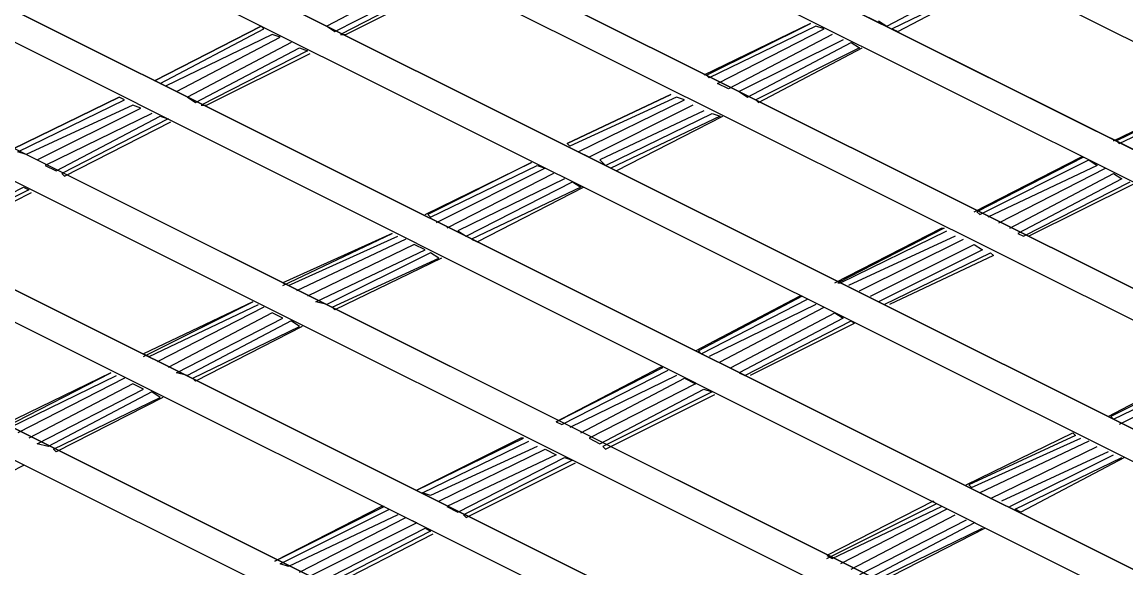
# Model space of a CAD drawing. Extents: x 636183 to 639890, y 299162 to 300538.
# Drawn here: x 636324.62 to 636338.75, y 299244.49 to 299251.49 of the extents above; entities that cross this region are included whole.
import ezdxf

# ---------------------------------------------------------------- set-up
doc = ezdxf.new("R2010")
doc.units = 0
doc.layers.add('Default', color=7, linetype='Continuous')

msp = doc.modelspace()

# ---------------------------------------------------------------- linework, layer by layer
at = {"layer": 'Default'}
for p, q in [((636311.869, 299264.728), (636350.833, 299245.245)), ((636349.469, 299244.546), (636310.47, 299264.028)), ((636310.47, 299264.028), (636349.469, 299244.546)), ((636349.049, 299244.336), (636310.085, 299263.818)), ((636308.686, 299263.154), (636347.65, 299243.671)), ((636347.65, 299243.671), (636308.686, 299263.154)), ((636308.266, 299262.944), (636347.266, 299243.462)), ((636345.867, 299242.762), (636306.902, 299262.244)), ((636306.902, 299262.244), (636345.867, 299242.762)), ((636345.447, 299242.552), (636306.482, 299262.034)), ((636305.118, 299261.335), (636344.083, 299241.853)), ((636344.083, 299241.853), (636305.118, 299261.335)), ((636304.698, 299261.16), (636343.663, 299241.643)), ((636342.299, 299240.978), (636303.334, 299260.46)), ((636303.334, 299260.46), (636342.299, 299240.978)), ((636341.879, 299240.768), (636302.915, 299260.251)), ((636301.515, 299259.551), (636340.515, 299240.069)), ((636340.515, 299240.069), (636301.515, 299259.551)), ((636301.131, 299259.341), (636340.095, 299239.859)), ((636338.696, 299239.194), (636299.732, 299258.677)), ((636299.732, 299258.677), (636338.696, 299239.194)), ((636338.311, 299238.984), (636299.312, 299258.467)), ((636329.847, 299252.136), (636328.518, 299251.436)), ((636328.623, 299251.366), (636329.987, 299252.066)), ((636330.057, 299252.031), (636328.693, 299251.331)), ((636335.688, 299251.436), (636337.017, 299252.136)), ((636337.122, 299252.066), (636335.758, 299251.401)), ((636335.828, 299251.366), (636337.157, 299252.066)), ((636328.763, 299251.331), (636330.092, 299251.996)), ((636326.314, 299250.737), (636327.678, 299251.436)), ((636327.678, 299251.436), (636326.314, 299250.737)), ((636327.713, 299251.401), (636327.678, 299251.436)), ((636328.518, 299251.436), (636328.623, 299251.366)), ((636334.709, 299251.471), (636333.345, 299250.807)), ((636333.38, 299250.807), (636334.709, 299251.471)), ((636334.779, 299251.436), (636333.415, 299250.772)), ((636334.884, 299251.401), (636334.779, 299251.436)), ((636335.583, 299251.506), (636335.688, 299251.436)), ((636326.384, 299250.702), (636327.713, 299251.401)), ((636327.818, 299251.331), (636326.454, 299250.667)), ((636326.594, 299250.597), (636327.923, 299251.296)), ((636327.923, 299251.296), (636327.818, 299251.331)), ((636328.693, 299251.331), (636328.763, 299251.331)), ((636333.52, 299250.702), (636334.884, 299251.401)), ((636334.989, 299251.331), (636333.66, 299250.632)), ((636335.758, 299251.401), (636335.828, 299251.366)), ((636328.063, 299251.226), (636326.734, 299250.527)), ((636326.839, 299250.457), (636328.168, 299251.157)), ((636328.168, 299251.157), (636328.273, 299251.122)), ((636335.129, 299251.261), (636333.799, 299250.597)), ((636333.904, 299250.527), (636335.233, 299251.226)), ((636335.338, 299251.157), (636334.009, 299250.492)), ((636334.044, 299250.457), (636335.373, 299251.157)), ((636335.233, 299251.226), (636335.338, 299251.157)), ((636328.273, 299251.122), (636326.909, 299250.422)), ((636326.979, 299250.422), (636328.308, 299251.087)), ((636333.415, 299250.772), (636333.38, 299250.807)), ((636326.454, 299250.667), (636326.384, 299250.702)), ((636333.66, 299250.632), (636333.52, 299250.702)), ((636333.799, 299250.597), (636333.904, 299250.527)), ((636338.591, 299249.967), (636339.955, 299250.632)), ((636339.99, 299250.632), (636338.626, 299249.967)), ((636338.661, 299249.932), (636340.06, 299250.597)), ((636324.495, 299249.862), (636325.86, 299250.527)), ((636325.86, 299250.527), (636324.495, 299249.862)), ((636324.565, 299249.827), (636325.93, 299250.492)), ((636325.93, 299250.492), (636325.86, 299250.527)), ((636326.734, 299250.527), (636326.839, 299250.457)), ((636332.925, 299250.562), (636331.596, 299249.932)), ((636331.596, 299249.932), (636332.925, 299250.562)), ((636332.995, 299250.527), (636331.631, 299249.897)), ((636331.736, 299249.827), (636333.1, 299250.492)), ((636333.1, 299250.492), (636332.995, 299250.527)), ((636334.009, 299250.492), (636334.044, 299250.457)), ((636326.035, 299250.422), (636324.67, 299249.792)), ((636324.81, 299249.722), (636326.139, 299250.387)), ((636326.279, 299250.317), (636324.915, 299249.652)), ((636326.139, 299250.387), (636326.035, 299250.422)), ((636326.909, 299250.422), (636326.979, 299250.422)), ((636333.205, 299250.422), (636331.876, 299249.757)), ((636333.345, 299250.352), (636332.016, 299249.722)), ((636332.086, 299249.652), (636333.45, 299250.317)), ((636333.45, 299250.317), (636333.555, 299250.282)), ((636325.055, 299249.583), (636326.384, 299250.282)), ((636326.489, 299250.247), (636325.125, 299249.548)), ((636325.16, 299249.513), (636326.524, 299250.212)), ((636326.384, 299250.282), (636326.489, 299250.247)), ((636333.555, 299250.282), (636332.156, 299249.618)), ((636332.225, 299249.583), (636333.59, 299250.282)), ((636331.631, 299249.897), (636331.596, 299249.932)), ((636338.626, 299249.967), (636338.661, 299249.932)), ((636324.67, 299249.792), (636324.565, 299249.827)), ((636331.876, 299249.757), (636331.736, 299249.827)), ((636336.807, 299249.058), (636338.172, 299249.757)), ((636338.207, 299249.757), (636336.842, 299249.058)), ((636338.172, 299249.757), (636338.207, 299249.757)), ((636324.915, 299249.652), (636325.055, 299249.583)), ((636329.777, 299249.023), (636331.141, 299249.688)), ((636331.141, 299249.688), (636329.812, 299249.023)), ((636329.847, 299248.988), (636331.211, 299249.652)), ((636331.316, 299249.618), (636329.917, 299248.918)), ((636331.211, 299249.652), (636331.316, 299249.618)), ((636332.016, 299249.722), (636332.086, 299249.652)), ((636332.156, 299249.618), (636332.225, 299249.583)), ((636336.877, 299249.023), (636338.276, 299249.722)), ((636338.381, 299249.652), (636336.982, 299248.988)), ((636337.122, 299248.918), (636338.486, 299249.618)), ((636338.276, 299249.722), (636338.381, 299249.652)), ((636325.125, 299249.548), (636325.16, 299249.513)), ((636331.421, 299249.548), (636330.057, 299248.848)), ((636331.561, 299249.478), (636330.197, 299248.813)), ((636337.262, 299248.848), (636338.591, 299249.548)), ((636338.696, 299249.478), (636337.367, 299248.778)), ((636338.591, 299249.548), (636338.696, 299249.478)), ((636323.271, 299248.673), (636324.635, 299249.373)), ((636324.705, 299249.338), (636323.306, 299248.638)), ((636324.635, 299249.373), (636324.705, 299249.338)), ((636330.302, 299248.743), (636331.666, 299249.443)), ((636331.771, 299249.373), (636330.372, 299248.708)), ((636330.442, 299248.673), (636331.806, 299249.373)), ((636331.666, 299249.443), (636331.771, 299249.373)), ((636337.437, 299248.743), (636338.801, 299249.443)), ((636338.836, 299249.408), (636337.507, 299248.743)), ((636323.341, 299248.603), (636324.74, 299249.303)), ((636336.842, 299249.058), (636336.877, 299249.023)), ((636329.812, 299249.023), (636329.847, 299248.988)), ((636329.357, 299248.778), (636327.958, 299248.148)), ((636327.958, 299248.114), (636329.357, 299248.778)), ((636330.197, 299248.813), (636330.302, 299248.743)), ((636335.024, 299248.148), (636336.388, 299248.848)), ((636336.423, 299248.848), (636335.059, 299248.148)), ((636335.094, 299248.148), (636336.458, 299248.813)), ((636336.388, 299248.848), (636336.423, 299248.848)), ((636337.367, 299248.778), (636337.437, 299248.743)), ((636328.028, 299248.114), (636329.427, 299248.743)), ((636329.532, 299248.708), (636328.133, 299248.044)), ((636329.637, 299248.638), (636328.273, 299247.974)), ((636329.777, 299248.568), (636329.637, 299248.638)), ((636330.372, 299248.708), (636330.442, 299248.673)), ((636336.563, 299248.743), (636335.199, 299248.114)), ((636335.338, 299248.044), (636336.668, 299248.708)), ((636335.478, 299247.974), (636336.807, 299248.638)), ((636336.807, 299248.638), (636336.912, 299248.568)), ((636328.378, 299247.904), (636329.777, 299248.568)), ((636329.847, 299248.533), (636328.518, 299247.869)), ((636329.952, 299248.463), (636329.847, 299248.533)), ((636336.912, 299248.568), (636335.583, 299247.904)), ((636335.653, 299247.869), (636337.017, 299248.533)), ((636337.052, 299248.498), (636335.723, 299247.869)), ((636337.017, 299248.533), (636337.052, 299248.498)), ((636328.588, 299247.834), (636329.952, 299248.463)), ((636329.987, 299248.463), (636328.623, 299247.799)), ((636327.958, 299248.148), (636328.028, 299248.114)), ((636335.059, 299248.148), (636335.094, 299248.148)), ((636327.574, 299247.904), (636326.174, 299247.239)), ((636326.174, 299247.204), (636327.574, 299247.904)), ((636328.518, 299247.869), (636328.378, 299247.904)), ((636333.24, 299247.274), (636334.569, 299247.974)), ((636334.604, 299247.974), (636333.275, 299247.274)), ((636333.31, 299247.239), (636334.674, 299247.939)), ((636334.569, 299247.974), (636334.604, 299247.974)), ((636335.583, 299247.904), (636335.653, 299247.869)), ((636326.244, 299247.204), (636327.643, 299247.869)), ((636327.713, 299247.834), (636326.349, 299247.134)), ((636327.818, 299247.764), (636326.489, 299247.064)), ((636327.958, 299247.694), (636327.818, 299247.764)), ((636328.623, 299247.799), (636328.588, 299247.834)), ((636334.779, 299247.869), (636333.415, 299247.204)), ((636333.555, 299247.134), (636334.884, 299247.834)), ((636333.694, 299247.064), (636335.024, 299247.764)), ((636335.024, 299247.764), (636335.129, 299247.694)), ((636326.594, 299246.994), (636327.958, 299247.694)), ((636328.063, 299247.659), (636326.734, 299246.959)), ((636328.168, 299247.589), (636328.063, 299247.659)), ((636335.129, 299247.694), (636333.799, 299246.994)), ((636333.869, 299246.959), (636335.233, 299247.659)), ((636335.268, 299247.624), (636333.939, 299246.959)), ((636335.233, 299247.659), (636335.268, 299247.624)), ((636326.804, 299246.924), (636328.168, 299247.589)), ((636328.203, 299247.589), (636326.839, 299246.889)), ((636326.174, 299247.239), (636326.244, 299247.204)), ((636333.275, 299247.274), (636333.31, 299247.239)), ((636332.785, 299247.064), (636331.456, 299246.365)), ((636331.456, 299246.365), (636332.82, 299247.064)), ((636332.82, 299247.064), (636332.785, 299247.064)), ((636338.521, 299246.435), (636339.85, 299247.134)), ((636339.886, 299247.099), (636338.556, 299246.435)), ((636338.591, 299246.4), (636339.955, 299247.064)), ((636325.755, 299246.994), (636324.391, 299246.33)), ((636324.391, 299246.295), (636325.755, 299246.994)), ((636324.461, 299246.295), (636325.825, 299246.959)), ((636325.93, 299246.924), (636324.565, 299246.225)), ((636326.734, 299246.959), (636326.594, 299246.994)), ((636326.839, 299246.889), (636326.804, 299246.924)), ((636331.526, 299246.33), (636332.89, 299247.029)), ((636332.995, 299246.959), (636331.631, 299246.295)), ((636331.771, 299246.225), (636333.1, 299246.924)), ((636333.1, 299246.924), (636333.24, 299246.854)), ((636333.799, 299246.994), (636333.869, 299246.959)), ((636340.06, 299247.029), (636338.661, 299246.33)), ((636326.035, 299246.854), (636324.705, 299246.155)), ((636324.81, 299246.085), (636326.174, 299246.784)), ((636326.174, 299246.784), (636326.035, 299246.854)), ((636333.24, 299246.854), (636331.876, 299246.155)), ((636332.016, 299246.085), (636333.345, 299246.784)), ((636333.345, 299246.784), (636333.45, 299246.749)), ((636326.279, 299246.749), (636324.95, 299246.05)), ((636325.02, 299246.015), (636326.384, 299246.679)), ((636326.419, 299246.679), (636325.055, 299245.98)), ((636326.384, 299246.679), (636326.279, 299246.749)), ((636333.45, 299246.749), (636332.051, 299246.05)), ((636332.086, 299246.015), (636333.485, 299246.714)), ((636331.456, 299246.365), (636331.526, 299246.33)), ((636338.556, 299246.435), (636338.591, 299246.4)), ((636336.703, 299245.56), (636338.067, 299246.225)), ((636338.067, 299246.225), (636338.102, 299246.19)), ((636324.95, 299246.05), (636324.81, 299246.085)), ((636331.001, 299246.155), (636329.672, 299245.49)), ((636329.672, 299245.49), (636331.036, 299246.155)), ((636329.742, 299245.455), (636331.106, 299246.12)), ((636331.036, 299246.155), (636331.001, 299246.155)), ((636331.876, 299246.155), (636332.016, 299246.085)), ((636338.102, 299246.19), (636336.737, 299245.56)), ((636336.773, 299245.525), (636338.172, 299246.155)), ((636338.276, 299246.12), (636336.877, 299245.455)), ((636325.055, 299245.98), (636325.02, 299246.015)), ((636331.211, 299246.05), (636329.847, 299245.42)), ((636329.952, 299245.35), (636331.316, 299246.015)), ((636331.456, 299245.945), (636330.057, 299245.28)), ((636331.316, 299246.015), (636331.456, 299245.945)), ((636332.051, 299246.05), (636332.086, 299246.015)), ((636337.017, 299245.385), (636338.381, 299246.05)), ((636338.521, 299245.98), (636337.157, 299245.35)), ((636337.262, 299245.28), (636338.591, 299245.945)), ((636324.635, 299245.805), (636323.271, 299245.105)), ((636330.197, 299245.21), (636331.561, 299245.91)), ((636331.666, 299245.875), (636330.267, 299245.175)), ((636330.302, 299245.14), (636331.701, 299245.84)), ((636331.561, 299245.91), (636331.666, 299245.875)), ((636337.332, 299245.245), (636338.696, 299245.91)), ((636338.731, 299245.91), (636337.402, 299245.21)), ((636336.737, 299245.56), (636336.773, 299245.525)), ((636329.847, 299245.42), (636329.742, 299245.455)), ((636329.217, 299245.28), (636327.853, 299244.581)), ((636327.853, 299244.581), (636329.252, 299245.28)), ((636327.923, 299244.546), (636329.322, 299245.245)), ((636329.252, 299245.28), (636329.217, 299245.28)), ((636330.057, 299245.28), (636330.197, 299245.21)), ((636336.283, 299245.35), (636334.919, 299244.651)), ((636334.919, 299244.616), (636336.318, 299245.315)), ((636334.989, 299244.616), (636336.388, 299245.28)), ((636336.458, 299245.245), (636335.094, 299244.546)), ((636336.318, 299245.315), (636336.283, 299245.35)), ((636337.402, 299245.21), (636337.332, 299245.245)), ((636329.427, 299245.175), (636328.028, 299244.511)), ((636328.168, 299244.441), (636329.532, 299245.14)), ((636329.532, 299245.14), (636329.672, 299245.071)), ((636330.267, 299245.175), (636330.302, 299245.14)), ((636335.233, 299244.476), (636336.563, 299245.175)), ((636336.703, 299245.105), (636335.338, 299244.406)), ((636329.672, 299245.071), (636328.273, 299244.371)), ((636328.413, 299244.301), (636329.777, 299245.001)), ((636329.847, 299244.966), (636328.483, 299244.266)), ((636329.777, 299245.001), (636329.847, 299244.966)), ((636335.478, 299244.371), (636336.807, 299245.071)), ((636335.548, 299244.336), (636336.912, 299245.001)), ((636336.947, 299245.001), (636335.583, 299244.301)), ((636328.518, 299244.231), (636329.882, 299244.931)), ((636328.028, 299244.511), (636327.923, 299244.546)), ((636334.919, 299244.651), (636334.989, 299244.616))]:
    msp.add_line(p, q, dxfattribs=at)

doc.saveas('drawing.dxf')
